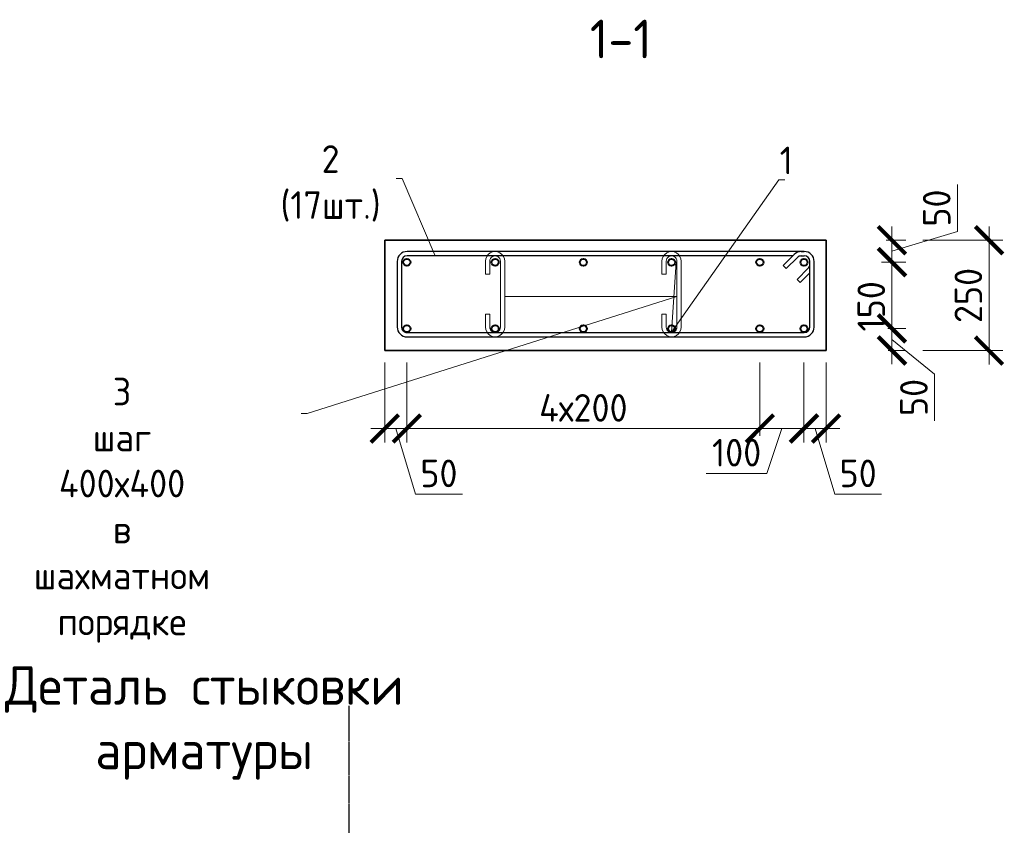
# Model space of a CAD drawing. Header units: millimetres. Extents: x 369815 to 1481759, y -423071 to -27917.
# Tile 293 of 380: x 697631 to 706556, y -187805 to -180505. Entities that reach past the tile are written whole.
import ezdxf
from ezdxf import colors
from ezdxf.entities.mleader import LeaderData, LeaderLine
from ezdxf.math import Vec2, Vec3

# ---------------------------------------------------------------- set-up
doc = ezdxf.new("R2010")
doc.units = ezdxf.units.MM
doc.linetypes.add('______5', pattern=[1100, 800, -100, 100, -100])
doc.linetypes.add('осевая', pattern=[50.8, 31.75, -6.35, 6.35, -6.35])
for name, color, linetype, lineweight in [('Арм_шпильки', 143, 'Continuous', 18), ('Армирование', 3, 'Continuous', 40), ('Оси', 40, '______5', 18), ('подоснова', 151, 'Continuous', 5), ('РАЗМЕРЫ', 1, 'Continuous', 9)]:
    doc.layers.add(name, color=color, linetype=linetype, lineweight=lineweight)
doc.layers.add('Колонна_ бетон', color=7, linetype='Continuous', lineweight=50, true_color=0xb4b496)
doc.styles.add('GOST 2.304', font='CS_Gost2304.shx')
doc.styles.add('GOST-2.304_Type-B', font='GOST_Common.ttf')
doc.dimstyles.new('мой 25', dxfattribs={"dimscale": 100, "dimtxt": 2.5, "dimasz": 2.5, "dimexe": 1.25, "dimexo": 0.625, "dimtad": 1, "dimdec": 0, "dimlfac": 0.5, "dimtxsty": 'GOST-2.304_Type-B', "dimblk": 'ARCHTICK', "dimcen": 2.5, "dimdle": 1.25, "dimaunit": 1, "dimadec": 1, "dimazin": 2, "dimtfac": 1, "dimtdec": 0, "dimtmove": 1, "dimatfit": 3, "dimfxl": 6, "dimfxlon": 1, "dimtfill": 1, "dimlwd": -1, "dimlwe": -1, "dimarcsym": 0})

# ---------------------------------------------------------------- blocks, each defined once
blk = doc.blocks.new('_ArchTick')
at = {"color": 0, "linetype": 'ByBlock', "const_width": 0.15}
blk.add_lwpolyline([(-0.5, -0.5), (0.5, 0.5)], dxfattribs=at)
blk = doc.blocks.new('*D539')
at = {"layer": 'DEFPOINTS', "color": 0, "transparency": 16777216}
for p in [(701140.1, -183324.7), (700940.1, -183503.7), (700940.1, -184209.6)]:
    blk.add_point(p, dxfattribs=at)
at = {"layer": 'РАЗМЕРЫ', "color": 0, "linetype": 'Continuous', "transparency": 16777216}
for p, q in [((700940.1, -183609.6), (700940.1, -184334.6)), ((701140.1, -183609.6), (701140.1, -184334.6)), ((701265.1, -184209.6), (700815.1, -184209.6)), ((701040.1, -184209.6), (701218.3, -184803.4)), ((701218.3, -184803.4), (701643.3, -184803.4))]:
    blk.add_line(p, q, dxfattribs=at)
at = {"layer": 'РАЗМЕРЫ', "color": 0, "transparency": 16777216, "xscale": 250, "yscale": 250, "zscale": 250, "rotation": 180}
blk.add_blockref('_ArchTick', (700940.1, -184209.6), dxfattribs=at)
at = {"layer": 'РАЗМЕРЫ', "color": 0, "transparency": 16777216, "xscale": 250, "yscale": 250, "zscale": 250}
blk.add_blockref('_ArchTick', (701140.1, -184209.6), dxfattribs=at)
at = {"layer": 'РАЗМЕРЫ', "color": 0, "transparency": 16777216, "insert": (701430.8, -184615.9), "char_height": 250, "attachment_point": 5, "style": 'GOST-2.304_Type-B', "bg_fill": 3, "box_fill_scale": 1.1, "bg_fill_color": 256, "bg_fill_true_color": 13158600, "bg_fill_transparency": 0}
blk.add_mtext('50', dxfattribs=at)
blk = doc.blocks.new('*D544')
at = {"layer": 'DEFPOINTS', "color": 0, "transparency": 16777216}
for p in [(704340.1, -183304.7), (701140.1, -183324.7), (704340.1, -184209.6)]:
    blk.add_point(p, dxfattribs=at)
at = {"layer": 'РАЗМЕРЫ', "color": 0, "linetype": 'Continuous', "transparency": 16777216}
for p, q in [((701140.1, -183609.6), (701140.1, -184334.6)), ((704340.1, -183609.6), (704340.1, -184334.6)), ((701015.1, -184209.6), (704465.1, -184209.6))]:
    blk.add_line(p, q, dxfattribs=at)
at = {"layer": 'РАЗМЕРЫ', "color": 0, "transparency": 16777216, "xscale": 250, "yscale": 250, "zscale": 250, "rotation": 180}
blk.add_blockref('_ArchTick', (701140.1, -184209.6), dxfattribs=at)
at = {"layer": 'РАЗМЕРЫ', "color": 0, "transparency": 16777216, "xscale": 250, "yscale": 250, "zscale": 250}
blk.add_blockref('_ArchTick', (704340.1, -184209.6), dxfattribs=at)
at = {"layer": 'РАЗМЕРЫ', "color": 0, "transparency": 16777216, "insert": (702740.1, -184022.1), "char_height": 250, "attachment_point": 5, "style": 'GOST-2.304_Type-B', "bg_fill": 3, "box_fill_scale": 1.1, "bg_fill_color": 256, "bg_fill_true_color": 13158600, "bg_fill_transparency": 0}
blk.add_mtext('4х200', dxfattribs=at)
blk = doc.blocks.new('*D584')
at = {"layer": 'DEFPOINTS', "color": 0, "transparency": 16777216}
for p in [(704340.1, -183304.7), (704740.1, -183304.7), (704740.1, -184209.6)]:
    blk.add_point(p, dxfattribs=at)
at = {"layer": 'РАЗМЕРЫ', "color": 0, "linetype": 'Continuous', "transparency": 16777216}
for p, q in [((704340.1, -183609.6), (704340.1, -184334.6)), ((704740.1, -183609.6), (704740.1, -184334.6)), ((704215.1, -184209.6), (704865.1, -184209.6)), ((704540.1, -184209.6), (704404.6, -184615.9)), ((704404.6, -184615.9), (703854.6, -184615.9))]:
    blk.add_line(p, q, dxfattribs=at)
at = {"layer": 'РАЗМЕРЫ', "color": 0, "transparency": 16777216, "xscale": 250, "yscale": 250, "zscale": 250}
blk.add_blockref('_ArchTick', (704740.1, -184209.6), dxfattribs=at)
at = {"layer": 'РАЗМЕРЫ', "color": 0, "transparency": 16777216, "insert": (704129.6, -184428.4), "char_height": 250, "attachment_point": 5, "style": 'GOST-2.304_Type-B', "bg_fill": 3, "box_fill_scale": 1.1, "bg_fill_color": 256, "bg_fill_true_color": 13158600, "bg_fill_transparency": 0}
blk.add_mtext('100', dxfattribs=at)
at = {"layer": 'РАЗМЕРЫ', "color": 0, "transparency": 16777216, "xscale": 250, "yscale": 250, "zscale": 250, "rotation": 180}
blk.add_blockref('_ArchTick', (704340.1, -184209.6), dxfattribs=at)
blk = doc.blocks.new('*D585')
at = {"layer": 'DEFPOINTS', "color": 0, "transparency": 16777216}
for p in [(704740.1, -183304.7), (704940.1, -183373.8), (704940.1, -184209.6)]:
    blk.add_point(p, dxfattribs=at)
at = {"layer": 'РАЗМЕРЫ', "color": 0, "linetype": 'Continuous', "transparency": 16777216}
for p, q in [((704740.1, -183609.6), (704740.1, -184334.6)), ((704940.1, -183609.6), (704940.1, -184334.6)), ((704615.1, -184209.6), (705065.1, -184209.6)), ((704840.1, -184209.6), (705018.3, -184803.4)), ((705018.3, -184803.4), (705443.3, -184803.4))]:
    blk.add_line(p, q, dxfattribs=at)
at = {"layer": 'РАЗМЕРЫ', "color": 0, "transparency": 16777216, "xscale": 250, "yscale": 250, "zscale": 250, "rotation": 180}
blk.add_blockref('_ArchTick', (704740.1, -184209.6), dxfattribs=at)
at = {"layer": 'РАЗМЕРЫ', "color": 0, "transparency": 16777216, "xscale": 250, "yscale": 250, "zscale": 250}
blk.add_blockref('_ArchTick', (704940.1, -184209.6), dxfattribs=at)
at = {"layer": 'РАЗМЕРЫ', "color": 0, "transparency": 16777216, "insert": (705230.8, -184615.9), "char_height": 250, "attachment_point": 5, "style": 'GOST-2.304_Type-B', "bg_fill": 3, "box_fill_scale": 1.1, "bg_fill_color": 256, "bg_fill_true_color": 13158600, "bg_fill_transparency": 0}
blk.add_mtext('50', dxfattribs=at)
blk = doc.blocks.new('*D545')
at = {"layer": 'DEFPOINTS', "color": 0, "transparency": 16777216}
for p in [(704940.1, -182503.2, -2880), (704740.2, -182701.8, -2880), (705537.5, -182701.8)]:
    blk.add_point(p, dxfattribs=at)
at = {"layer": 'РАЗМЕРЫ', "color": 0, "linetype": 'Continuous', "transparency": 16777216}
for p, q in [((706131.2, -182424.3), (706131.2, -181999.3)), ((705537.5, -182378.2), (705537.5, -182826.8)), ((705537.5, -182602.5), (706131.2, -182424.3)), ((705486.1, -182503.2), (705662.5, -182503.2)), ((705441.3, -182701.8), (705662.5, -182701.8))]:
    blk.add_line(p, q, dxfattribs=at)
at = {"layer": 'РАЗМЕРЫ', "color": 0, "transparency": 16777216, "xscale": 250, "yscale": 250, "zscale": 250}
for p, rotation in [((705537.5, -182503.2), 90), ((705537.5, -182701.8), 270)]:
    blk.add_blockref('_ArchTick', p, dxfattribs=dict(at, rotation=rotation))
at = {"layer": 'РАЗМЕРЫ', "color": 0, "transparency": 16777216, "insert": (705943.7, -182211.8), "char_height": 250, "attachment_point": 5, "rotation": 90, "style": 'GOST-2.304_Type-B', "bg_fill": 3, "box_fill_scale": 1.1, "bg_fill_color": 256, "bg_fill_true_color": 13158600, "bg_fill_transparency": 0}
blk.add_mtext('50', dxfattribs=at)
blk = doc.blocks.new('*D546')
at = {"layer": 'DEFPOINTS', "color": 0, "transparency": 16777216}
for p in [(704740.2, -183302.2, -2880), (705537.5, -183302.2), (705441.7, -183502.2)]:
    blk.add_point(p, dxfattribs=at)
at = {"layer": 'РАЗМЕРЫ', "color": 0, "linetype": 'Continuous', "transparency": 16777216}
for p, q in [((705537.5, -183627.2), (705537.5, -183177.2)), ((705441.3, -183302.2), (705662.5, -183302.2)), ((705537.5, -183402.2), (705924, -183715.7)), ((705504.2, -183502.2), (705662.5, -183502.2)), ((705924, -183715.7), (705924, -184140.7))]:
    blk.add_line(p, q, dxfattribs=at)
at = {"layer": 'РАЗМЕРЫ', "color": 0, "transparency": 16777216, "xscale": 250, "yscale": 250, "zscale": 250}
for p, rotation in [((705537.5, -183302.2), 90), ((705537.5, -183502.2), 270)]:
    blk.add_blockref('_ArchTick', p, dxfattribs=dict(at, rotation=rotation))
at = {"layer": 'РАЗМЕРЫ', "color": 0, "transparency": 16777216, "insert": (705736.5, -183928.2), "char_height": 250, "attachment_point": 5, "rotation": 90, "style": 'GOST-2.304_Type-B', "bg_fill": 3, "box_fill_scale": 1.1, "bg_fill_color": 256, "bg_fill_true_color": 13158600, "bg_fill_transparency": 0}
blk.add_mtext('50', dxfattribs=at)
blk = doc.blocks.new('*D547')
at = {"layer": 'DEFPOINTS', "color": 0, "transparency": 16777216}
for p in [(705537.5, -182701.8, 2880), (705537.5, -182701.8), (705578.2, -183302.2, 2880)]:
    blk.add_point(p, dxfattribs=at)
at = {"layer": 'РАЗМЕРЫ', "color": 0, "linetype": 'Continuous', "transparency": 16777216}
for p, q in [((705537.5, -183427.2), (705537.5, -182576.8)), ((705631, -182701.8), (705662.5, -182701.8)), ((705454.1, -183302.2), (705412.5, -183302.2))]:
    blk.add_line(p, q, dxfattribs=at)
at = {"layer": 'РАЗМЕРЫ', "color": 0, "transparency": 16777216, "insert": (705350, -183102), "char_height": 250, "attachment_point": 5, "rotation": 90, "style": 'GOST-2.304_Type-B', "bg_fill": 3, "box_fill_scale": 1.1, "bg_fill_color": 256, "bg_fill_true_color": 13158600, "bg_fill_transparency": 0}
blk.add_mtext('150', dxfattribs=at)
at = {"layer": 'РАЗМЕРЫ', "color": 0, "transparency": 16777216, "xscale": 250, "yscale": 250, "zscale": 250}
for p, rotation in [((705537.5, -182701.8), 90), ((705537.5, -183302.2), 270)]:
    blk.add_blockref('_ArchTick', p, dxfattribs=dict(at, rotation=rotation))
blk = doc.blocks.new('*U483')
at = {"color": 0, "linetype": 'ByBlock', "lineweight": -2}
for p, q in [((162.8, 944.4), (12.5, 944.4)), ((162.8, 934.4), (12.5, 934.4)), ((53.8, 905.3), (28.3, 930.7)), ((38.8, 934.4), (60.9, 912.3)), ((-10, 921.9), (-10, 12.5)), ((-10, 914.9), (-10, 921.9)), ((0, 914.9), (0, 921.9)), ((3.7, 906), (29.1, 880.6)), ((60.9, 912.3), (53.8, 905.3)), ((175.3, 12.5), (175.3, 921.9)), ((185.3, 12.5), (185.3, 921.9)), ((22, 873.5), (-3.4, 899)), ((0, 895.6), (0, 12.5)), ((29.1, 880.6), (22, 873.5)), ((12.5, 0), (162.8, 0)), ((12.5, -10), (162.8, -10))]:
    blk.add_line(p, q, dxfattribs=at)
for centre, radius, start, end in [((12.5, 921.9), 22.5, 90, 180), ((12.5, 921.9), 12.5, 90, 180), ((19.5, 921.9), 12.5, 45, 90), ((162.8, 921.9), 22.5, 0, 90), ((162.8, 921.9), 12.5, 0, 90), ((12.5, 914.9), 22.5, 180, 225), ((12.5, 914.9), 12.5, 180, 225), ((12.5, 12.5), 22.5, 180, 270), ((12.5, 12.5), 12.5, 180, 270), ((162.8, 12.5), 12.5, 270, 0), ((162.8, 12.5), 22.5, 270, 0)]:
    blk.add_arc(centre, radius, start, end, dxfattribs=at)
at = {"style": 'GOST 2.304', "oblique": 15, "flags": 9}
for tag, p in [('ДИАМЕТР', (-52.8, -63)), ('КЛАСС', (-53, -68.7)), ('ПОЗИЦИЯ', (-52.3, -58)), ('ДЛИНА', (-52.5, -73.8)), ('МАССА', (-52.3, -78.3))]:
    blk.add_attdef(tag, p, '', height=2.5, dxfattribs=at)
blk = doc.blocks.new('*U484')
for p, q in [((-8, 0), (-7.4, 4.7)), ((-7.4, 4.7), (-5.6, 9)), ((-5.6, 9), (-2.7, 12.7)), ((-2.7, 12.7), (1, 15.6)), ((1, 15.6), (5.3, 17.4)), ((5.3, 17.4), (10, 18)), ((34, 18), (10, 18)), ((10, 10), (34, 10)), ((34, 10), (34, 18)), ((108.4, 18), (132.4, 18)), ((108.4, 10), (108.4, 18)), ((132.4, 10), (108.4, 10)), ((137, 17.4), (132.4, 18)), ((141.4, 15.6), (137, 17.4)), ((145.1, 12.7), (141.4, 15.6)), ((148, 9), (145.1, 12.7)), ((149.8, 4.7), (148, 9)), ((150.4, 0), (149.8, 4.7)), ((149.8, -4.7), (150.4, 0)), ((-7.4, -4.7), (-8, 0)), ((-5.6, -9), (-7.4, -4.7)), ((-2.7, -12.7), (-5.6, -9)), ((1, -15.6), (-2.7, -12.7)), ((5.3, -17.4), (1, -15.6)), ((10, -18), (5.3, -17.4)), ((10, -18), (132.4, -18)), ((132.4, -18), (137, -17.4)), ((137, -17.4), (141.4, -15.6)), ((141.4, -15.6), (145.1, -12.7)), ((145.1, -12.7), (148, -9)), ((148, -9), (149.8, -4.7))]:
    blk.add_line(p, q)
at = {"color": 0, "linetype": 'ByBlock', "lineweight": -2}
for p, q in [((0, 0), (0.3, 2.6)), ((0.3, 2.6), (1.3, 5)), ((1.3, 5), (2.9, 7.1)), ((2.9, 7.1), (5, 8.7)), ((5, 8.7), (7.4, 9.7)), ((7.4, 9.7), (10, 10)), ((135, 9.7), (132.4, 10)), ((137.4, 8.7), (135, 9.7)), ((139.5, 7.1), (137.4, 8.7)), ((141.1, 5), (139.5, 7.1)), ((142.1, 2.6), (141.1, 5)), ((142.4, 0), (142.1, 2.6)), ((142.1, -2.6), (142.4, 0)), ((0.3, -2.6), (0, 0)), ((1.3, -5), (0.3, -2.6)), ((2.9, -7.1), (1.3, -5)), ((5, -8.7), (2.9, -7.1)), ((7.4, -9.7), (5, -8.7)), ((10, -10), (7.4, -9.7)), ((10, -10), (132.4, -10)), ((132.4, -10), (135, -9.7)), ((135, -9.7), (137.4, -8.7)), ((137.4, -8.7), (139.5, -7.1)), ((139.5, -7.1), (141.1, -5)), ((141.1, -5), (142.1, -2.6))]:
    blk.add_line(p, q, dxfattribs=at)
at = {"style": 'GOST 2.304', "oblique": 15, "flags": 9}
for tag, p in [('ПОЗИЦИЯ', (118, -56.6)), ('ДИАМЕТР', (117.8, -62.2)), ('ДЛИНА', (118.1, -72.5)), ('КЛАСС', (118, -67.8)), ('МАССА', (118.7, -78.2))]:
    blk.add_attdef(tag, p, '', height=2.5, dxfattribs=at)
blk = doc.blocks.new('_None')
blk = doc.blocks.new('*D550')
at = {"layer": 'DEFPOINTS', "color": 0, "transparency": 16777216}
for p in [(703990.2, -182503.7), (704028.9, -183503.7), (706417.7, -183503.7)]:
    blk.add_point(p, dxfattribs=at)
at = {"layer": 'РАЗМЕРЫ', "color": 0, "linetype": 'Continuous', "transparency": 16777216}
for p, q in [((706417.7, -182378.7), (706417.7, -183628.7)), ((705817.7, -182503.7), (706542.7, -182503.7)), ((705817.7, -183503.7), (706542.7, -183503.7))]:
    blk.add_line(p, q, dxfattribs=at)
at = {"layer": 'РАЗМЕРЫ', "color": 0, "transparency": 16777216, "xscale": 250, "yscale": 250, "zscale": 250}
for p, rotation in [((706417.7, -182503.7), 90), ((706417.7, -183503.7), 270)]:
    blk.add_blockref('_ArchTick', p, dxfattribs=dict(at, rotation=rotation))
at = {"layer": 'РАЗМЕРЫ', "color": 0, "transparency": 16777216, "insert": (706230.2, -183003.7), "char_height": 250, "attachment_point": 5, "rotation": 90, "style": 'GOST-2.304_Type-B', "bg_fill": 3, "box_fill_scale": 1.1, "bg_fill_color": 256, "bg_fill_true_color": 13158600, "bg_fill_transparency": 0}
blk.add_mtext('250', dxfattribs=at)

msp = doc.modelspace()

# ---------------------------------------------------------------- linework, layer by layer
at = {"layer": 'Армирование', "color": 3}
for centre in [(701140.1, -182702.8, 5980), (701940.1, -182702.8, 5980), (702740.1, -182702.8, 5980), (703540.1, -182702.8, 5980), (704340.1, -182702.8, 5980), (704740.1, -182702.8, 5980), (701140.1, -183304.7, 5980), (701940.1, -183304.7, 5980), (702740.1, -183304.7, 5980), (703540.1, -183304.7, 5980), (704340.1, -183304.7, 5980), (704740.1, -183304.7, 5980)]:
    msp.add_circle(centre, 32, dxfattribs=at)
at = {"layer": 'Колонна_ бетон', "color": 180, "linetype": 'Continuous', "lineweight": 35, "transparency": 33554687}
for p, q in [((700940.1, -183503.7, 5980), (700940.1, -182503.7, 5980)), ((704940.1, -182503.7, 5980), (700940.1, -182503.7, 5980)), ((704940.1, -182503.7, 5980), (704940.1, -183503.7, 5980)), ((704940.1, -183503.7, 5980), (700940.1, -183503.7, 5980))]:
    msp.add_line(p, q, dxfattribs=at)
at = {"layer": 'Оси', "color": 16, "linetype": 'осевая', "lineweight": 25, "ltscale": 0.5, "transparency": 33554687}
msp.add_line((700614.6, -186723.4), (700614.7, -196463.5), dxfattribs=at)

# ---------------------------------------------------------------- texts
at = {"layer": 'РАЗМЕРЫ', "char_height": 350, "attachment_point": 5, "style": 'GOST-2.304_Type-B'}
for s, insert in [('1-1', (703079.7, -180679.5, 5980)), ('Деталь стыковки\\Pарматуры ', (699303.5, -186877.6, 3100))]:
    msp.add_mtext_dynamic_manual_height_columns(s, width=3941.213, gutter_width=625, heights=[0], dxfattribs=dict(at, insert=insert))

# ---------------------------------------------------------------- leaders
at = {"layer": 'подоснова'}
ml = msp.add_multileader_mtext('Standard', dxfattribs=at)
ml.set_content('2 (17шт.)', color=256, style='GOST-2.304_Type-B')
ml.set_leader_properties(color=256, linetype='ByLayer', lineweight=15)
ml.set_arrow_properties(name='NONE')
ml.build(insert=Vec2(0, 0))
ml.multileader.update_dxf_attribs({"text_left_attachment_type": 6, "text_right_attachment_type": 6, "dogleg_length": 10, "arrow_head_size": 18})
ctx = ml.context
ctx.base_point, ctx.char_height, ctx.arrow_head_size, ctx.landing_gap_size, ctx.plane_origin = Vec3(699811.1, -181942.4, 3100), 250, 18, 20, Vec3(697708.3, -181396.4, 3100)
ctx.left_attachment, ctx.right_attachment, ctx.text_align_type = 6, 6, 1
notes = []
notes.append((ctx, [(1, (1, 1, 0), (701096.7, -181942.4, 3100), (-1, 0), 10, [(0, [(701398, -182645, 3100)], 0, [])])]))
ctx.mtext.insert, ctx.mtext.width, ctx.mtext.alignment, ctx.mtext.flow_direction = Vec3(700448.9, -181642.4, 3100), 22.898, 2, 5
for ctx, leaders in notes:
    for number, flags, end, landing, length, lines in leaders:
        leader = LeaderData()
        leader.index, (leader.has_last_leader_line, leader.has_dogleg_vector, leader.attachment_direction) = number, flags
        leader.last_leader_point, leader.dogleg_vector, leader.dogleg_length = Vec3(end), Vec3(landing), length
        for number, points, colour, breaks in lines:
            line = LeaderLine()
            line.index, line.vertices, line.color, line.breaks = number, Vec3.list(points), colors.encode_raw_color(colour), breaks
            leader.lines.append(line)
        ctx.leaders.append(leader)

# ---------------------------------------------------------------- next in the draw order: dimensions: what is measured, and where the dimension line sits
at = {"layer": 'РАЗМЕРЫ', "color": 146, "true_color": 0x006272}
dim = msp.add_linear_dim(base=(705537.5, -182701.8, 8860), p1=(704940.1, -182503.2, 5980), p2=(704740.2, -182701.8, 5980), angle=90, dimstyle='мой 25', override={"dimlfac": 0.25}, dxfattribs=at)
dim.commit()
dim.dimension.update_dxf_attribs({"geometry": '*D545', "text_midpoint": (705943.7, -182361.8, 8860)})
dim = msp.add_linear_dim(base=(700940.1, -184209.6, 5980), p1=(701140.1, -183324.7, 5980), p2=(700940.1, -183503.7, 5980), dimstyle='мой 25', override={"dimlfac": 0.25}, dxfattribs=at)
dim.commit()
dim.dimension.update_dxf_attribs({"geometry": '*D539', "text_midpoint": (701280.8, -184615.9, 5980)})

# ---------------------------------------------------------------- next in the draw order: dimensions: what is measured, and where the dimension line sits
dim = msp.add_linear_dim(base=(704340.1, -184209.6, 5980), p1=(701140.1, -183324.7, 5980), p2=(704340.1, -183304.7, 5980), text='4х200', dimstyle='мой 25', override={"dimlfac": 0.25}, dxfattribs=at)
dim.commit()
dim.dimension.update_dxf_attribs({"geometry": '*D544', "text_midpoint": (702740.1, -184022.1, 5980)})

# ---------------------------------------------------------------- next in the draw order: block references
at = {"layer": 'Арм_шпильки', "color": 3, "xscale": 4.875, "yscale": 4.875, "zscale": 4.875, "rotation": 89.99999999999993}
for p in [(701940.1, -183339.2, 3100), (703540.1, -183339.2, 3100)]:
    msp.add_blockref('*U484', p, dxfattribs=at)

# ---------------------------------------------------------------- next in the draw order: dimensions: what is measured, and where the dimension line sits
at = {"layer": 'РАЗМЕРЫ', "color": 146}
dim = msp.add_linear_dim(base=(704740.1, -184209.6, 5980), p1=(704340.1, -183304.7, 5980), p2=(704740.1, -183304.7, 5980), dimstyle='мой 25', override={"dimlfac": 0.25}, dxfattribs=at)
dim.commit()
dim.dimension.update_dxf_attribs({"geometry": '*D584', "text_midpoint": (704342.1, -184615.9, 5980), "dimtype": 160})

# ---------------------------------------------------------------- next in the draw order: leaders
at = {"layer": 'подоснова'}
ml = msp.add_multileader_mtext('Standard', dxfattribs=at)
ml.set_content('3 шаг 400х400 \\Pв шахматном порядке ', color=256, style='GOST-2.304_Type-B')
ml.set_leader_properties(color=256, linetype='ByLayer', lineweight=15)
ml.set_arrow_properties(name='NONE')
ml.build(insert=Vec2(0, 0))
ml.multileader.update_dxf_attribs({"text_left_attachment_type": 6, "text_right_attachment_type": 6, "dogleg_length": 10, "arrow_head_size": 18})
ctx = ml.context
ctx.base_point, ctx.char_height, ctx.arrow_head_size, ctx.landing_gap_size, ctx.plane_origin = Vec3(696890.4, -184074.3, 3100), 250, 18, 20, Vec3(700342.9, -183721.1, 3100)
ctx.left_attachment, ctx.right_attachment, ctx.text_align_type = 6, 6, 1
notes = []
notes.append((ctx, [(1, (1, 1, 0), (700236.6, -184074.3, 3100), (-1, 0), 10, [(1, [(702027.9, -183012.1, 3100), (703588.9, -183012.1, 3100)], 0, [])])]))
ctx.mtext.insert, ctx.mtext.width, ctx.mtext.alignment, ctx.mtext.flow_direction = Vec3(698558.5, -183749.3, 3100), 22.898, 2, 5
for ctx, leaders in notes:
    for number, flags, end, landing, length, lines in leaders:
        leader = LeaderData()
        leader.index, (leader.has_last_leader_line, leader.has_dogleg_vector, leader.attachment_direction) = number, flags
        leader.last_leader_point, leader.dogleg_vector, leader.dogleg_length = Vec3(end), Vec3(landing), length
        for number, points, colour, breaks in lines:
            line = LeaderLine()
            line.index, line.vertices, line.color, line.breaks = number, Vec3.list(points), colors.encode_raw_color(colour), breaks
            leader.lines.append(line)
        ctx.leaders.append(leader)

# ---------------------------------------------------------------- next in the draw order: dimensions: what is measured, and where the dimension line sits
at = {"layer": 'РАЗМЕРЫ', "color": 146}
dim = msp.add_linear_dim(base=(704940.1, -184209.6, 5980), p1=(704740.1, -183304.7, 5980), p2=(704940.1, -183373.8, 5980), dimstyle='мой 25', override={"dimlfac": 0.25}, dxfattribs=at)
dim.commit()
dim.dimension.update_dxf_attribs({"geometry": '*D585', "text_midpoint": (705080.8, -184615.9, 5980)})

# ---------------------------------------------------------------- next in the draw order: dimensions: what is measured, and where the dimension line sits
at = {"layer": 'РАЗМЕРЫ', "color": 146, "true_color": 0x006272}
dim = msp.add_linear_dim(base=(705537.5, -183302.2, 8860), p1=(705441.7, -183502.2, 8860), p2=(704740.2, -183302.2, 5980), angle=90, dimstyle='мой 25', override={"dimlfac": 0.25}, dxfattribs=at)
dim.commit()
dim.dimension.update_dxf_attribs({"geometry": '*D546', "text_midpoint": (705924, -183778.2, 8860), "dimtype": 160})

# ---------------------------------------------------------------- next in the draw order: leaders
at = {"layer": 'подоснова'}
ml = msp.add_multileader_mtext('Standard', dxfattribs=at)
ml.set_content('1 ', color=256, style='GOST-2.304_Type-B')
ml.set_leader_properties(color=256, linetype='ByLayer', lineweight=15)
ml.set_arrow_properties(name='NONE')
ml.build(insert=Vec2(0, 0))
ml.multileader.update_dxf_attribs({"text_left_attachment_type": 6, "text_right_attachment_type": 6, "dogleg_length": 10, "arrow_head_size": 18})
ctx = ml.context
ctx.base_point, ctx.char_height, ctx.arrow_head_size, ctx.landing_gap_size, ctx.plane_origin = Vec3(704522.4, -181954.8, 5980), 250, 18, 20, Vec3(701809.6, -180172.4, 5980)
ctx.left_attachment, ctx.right_attachment, ctx.text_align_type = 6, 6, 1
notes = []
notes.append((ctx, [(0, (1, 1, 0), (704512.4, -181954.8, 5980), (1, 0), 10, [(1, [(703580.1, -182702.8, 5980), (703540.1, -183336.7, 5980)], 0, [])])]))
ctx.mtext.insert, ctx.mtext.width, ctx.mtext.alignment, ctx.mtext.flow_direction = Vec3(704579.9, -181654.8, 5980), 22.898, 2, 5
for ctx, leaders in notes:
    for number, flags, end, landing, length, lines in leaders:
        leader = LeaderData()
        leader.index, (leader.has_last_leader_line, leader.has_dogleg_vector, leader.attachment_direction) = number, flags
        leader.last_leader_point, leader.dogleg_vector, leader.dogleg_length = Vec3(end), Vec3(landing), length
        for number, points, colour, breaks in lines:
            line = LeaderLine()
            line.index, line.vertices, line.color, line.breaks = number, Vec3.list(points), colors.encode_raw_color(colour), breaks
            leader.lines.append(line)
        ctx.leaders.append(leader)

# ---------------------------------------------------------------- next in the draw order: block references
at = {"lineweight": 30, "xscale": 3.959999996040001, "yscale": 3.959999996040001, "zscale": 3.959999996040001, "rotation": 269.9999999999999}
msp.add_blockref('*U483', (701092.5, -182645, 3100), dxfattribs=at)

# ---------------------------------------------------------------- next in the draw order: dimensions: what is measured, and where the dimension line sits
at = {"layer": 'РАЗМЕРЫ', "color": 146, "true_color": 0x006272}
dim = msp.add_linear_dim(base=(705537.5, -182701.8, 5980), p1=(705578.2, -183302.2, 8860), p2=(705537.5, -182701.8, 8860), angle=90, dimstyle='мой 25', override={"dimlfac": 0.25}, dxfattribs=at)
dim.commit()
dim.dimension.update_dxf_attribs({"geometry": '*D547', "text_midpoint": (705537.5, -183102, 5980), "dimtype": 160})

# ---------------------------------------------------------------- next in the draw order: dimensions: what is measured, and where the dimension line sits
dim = msp.add_linear_dim(base=(706417.7, -183503.7, 5980), p1=(703990.2, -182503.7, 5980), p2=(704028.9, -183503.7, 5980), angle=90, dimstyle='мой 25', override={"dimlfac": 0.25}, dxfattribs=at)
dim.commit()
dim.dimension.update_dxf_attribs({"geometry": '*D550', "text_midpoint": (706230.2, -183003.7, 5980)})

doc.saveas('drawing.dxf')
